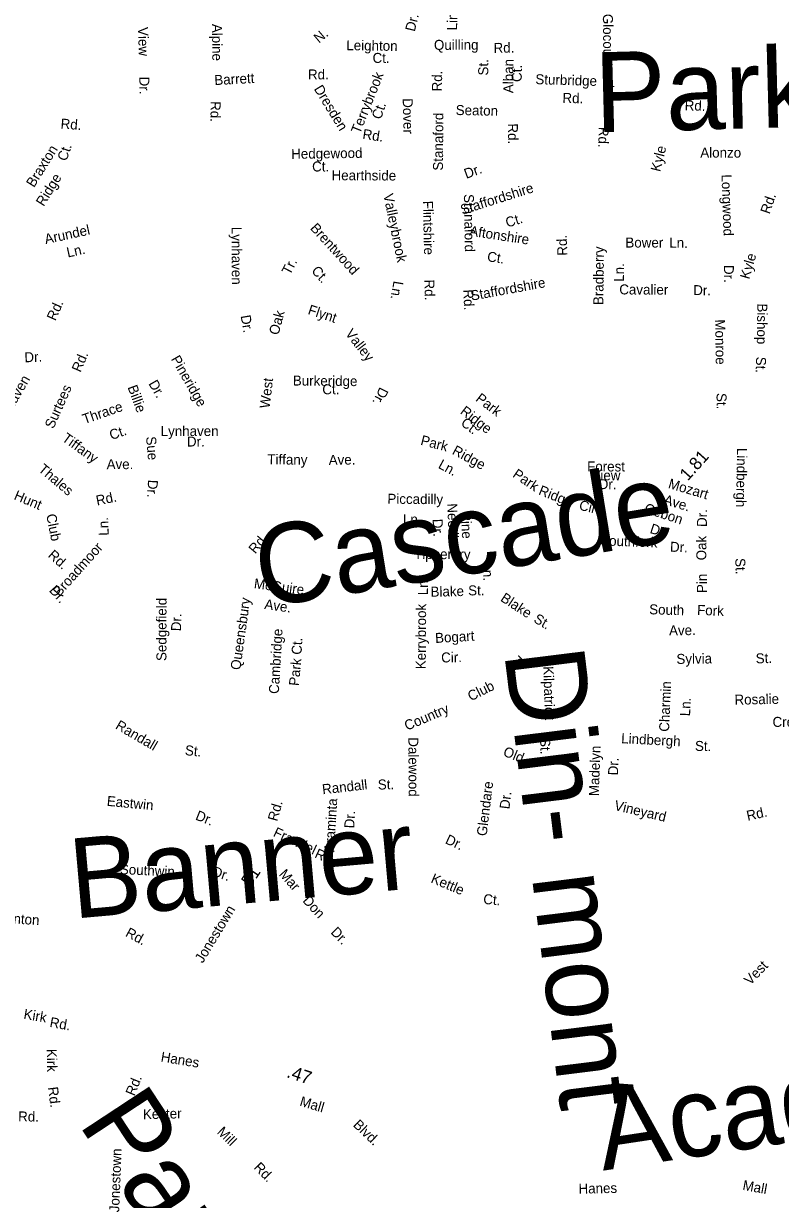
# Model space of a CAD drawing. Extents: x 1553981 to 1780076, y 812965 to 996873.
# Drawn here: x 1629823 to 1630723, y 846894 to 848292 of the extents above; entities that cross this region are included whole.
import ezdxf

# ---------------------------------------------------------------- set-up
doc = ezdxf.new("R2010")
doc.units = 0
for name, color, linetype in [('Exist Road Non-System Type 51 Label', 7, 'Continuous'), ('Exist Road Secondary Mileage Hundredths English Label', 7, 'Continuous'), ('Map Preparation Border Antique Large Shape', 7, 'Continuous')]:
    doc.layers.add(name, color=color, linetype=linetype)

msp = doc.modelspace()

# ---------------------------------------------------------------- texts
at = {"layer": 'Exist Road Non-System Type 51 Label'}
for s, height, rotation, p in [('Limerick', 11.88, 88.9833, (1630338.8, 848284.2)), ('Alpine', 11.87, 270.499, (1630047.3, 848292)), ('Dr.', 11.87, 76.2693, (1630288.4, 848282.2)), ('Glocoustershire', 11.875, 270.6537, (1630512.2, 848303.9)), ('View', 11.88, 271.7259, (1629959.3, 848288.1)), ('N.', 11.88, 40.0931, (1630174.5, 848268.5)), ('Leighton', 11.88, 359.0871, (1630207, 848260.8)), ('Quilling', 11.88, 0.1823, (1630311.3, 848261.1)), ('Rd.', 11.88, 1.0696, (1630382.3, 848257.5)), ('Park', 95, 1.483, (1630503.4, 848163.1)), ('Ct.', 11.88, 0.0766, (1630238.3, 848245.6)), ('Alban', 11.88, 89.4764, (1630405.6, 848209.6)), ('Rd.', 11.87, 0.4481, (1630161.5, 848225.9)), ('St.', 11.88, 89.4764, (1630375.8, 848230.6)), ('Ct.', 11.88, 89.4764, (1630415.7, 848222.9)), ('Dr.', 11.88, 270.8763, (1629960.8, 848229.2)), ('Barrett', 11.87, 3.1325, (1630050.4, 848219.2)), ('Terrybrook', 11.88, 68.2489, (1630223.2, 848160.5)), ('Rd.', 11.88, 88.9082, (1630320.7, 848211.6)), ('Sturbridge', 11.88, 358.2977, (1630431.8, 848220.4)), ('Dresden', 11.87, 301.5115, (1630168.1, 848214.8)), ('Rd.', 11.88, 358.2977, (1630464, 848198.2)), ('Rd.', 11.88, 269.3839, (1630045.7, 848200.2)), ('Ct.', 11.88, 71.1883, (1630248.1, 848177.6)), ('Dover', 11.87, 271.3986, (1630274.1, 848203.5)), ('Seaton', 11.88, 358.9467, (1630337.1, 848183.7)), ('Rd.', 11.88, 358.2611, (1630609.4, 848189.3)), ('Rd.', 11.88, 355.5499, (1629866.9, 848167.7)), ('Stanaford', 11.88, 89.5624, (1630322, 848117.5)), ('Rd.', 11.88, 351.5417, (1630225.8, 848155.4)), ('Rd.', 11.88, 270.7191, (1630399.2, 848173.6)), ('Rd.', 11.88, 268.5643, (1630507.3, 848169.7)), ('Braxton', 11.88, 58.1444, (1629835.5, 848096.7)), ('Ct.', 11.87, 71.1527, (1629874.2, 848128.1)), ('Hedgewood', 11.87, 0.8334, (1630141.6, 848131.5)), ('Kyle', 11.88, 75.8429, (1630580.3, 848115.5)), ('Alonzo', 11.88, 359.8902, (1630628.1, 848133.1)), ('Ct.', 11.88, 0.1772, (1630166.4, 848116.5)), ('Ridge', 11.88, 58.1444, (1629847.1, 848074.2)), ('Hearthside', 11.88, 359.6775, (1630189.5, 848106.2)), ('Dr.', 11.88, 20.0073, (1630349.7, 848107.7)), ('Longwood', 11.87, 271.9797, (1630653.3, 848112.9)), ('Staffordshire', 11.875, 17.5618, (1630345, 848065)), ('Valleybrook', 11.875, 281.6697, (1630251, 848088.9)), ('Stanaford', 11.88, 271.0006, (1630346.9, 848089.6)), ('Rd.', 11.87, 70.917, (1630710.4, 848065.2)), ('Flintshire', 11.88, 271.0767, (1630298.3, 848081.6)), ('Arundel', 11.88, 12.2671, (1629849.5, 848030.1)), ('Brentwood', 11.87, 312.3643, (1630163.4, 848048.6)), ('Ct.', 11.87, 17.5618, (1630398.6, 848049.7)), ('Lynhaven', 11.88, 270.1703, (1630070.7, 848050.8)), ('Aftonshire', 11.88, 351.3397, (1630352.9, 848040.3)), ('Rd.', 11.88, 92.0297, (1630470.1, 848016.6)), ('Ln.', 11.88, 12.2671, (1629875.8, 848014.2)), ('Bradberry', 11.88, 89.3021, (1630512.7, 847957.6)), ('Bower', 11.88, 359.9965, (1630539, 848026.1)), ('Ln.', 11.88, 358.9804, (1630591.1, 848026.1)), ('Ct.', 11.88, 351.3397, (1630374, 848009.9)), ('Kyle', 11.88, 73.744, (1630686.3, 847987.7)), ('Tr.', 11.88, 62.409, (1630140.1, 847992.6)), ('Ct.', 11.87, 312.3643, (1630164.8, 847997.8)), ('Ln.', 11.88, 89.3021, (1630537.2, 847985.3)), ('Dr.', 11.87, 270.7098, (1630656.1, 848005.3)), ('Ln.', 11.88, 260.2682, (1630263.4, 847987)), ('Rd.', 11.88, 271.7029, (1630299.8, 847987.9)), ('Staffordshire', 11.875, 10.3523, (1630356.1, 847962.9)), ('Rd.', 11.87, 272.9593, (1630346.1, 847976)), ('Cavalier', 11.88, 359.6481, (1630531.7, 847970.4)), ('Dr.', 11.88, 358.9235, (1630619.6, 847969.6)), ('Rd.', 11.88, 66.0206, (1629861, 847938.2)), ('Flynt', 11.88, 341.6218, (1630160.5, 847947.2)), ('Bishop', 11.88, 269.2178, (1630696, 847959.7)), ('Dr.', 11.88, 279.6459, (1630081.3, 847944.9)), ('Oak', 11.87, 74.7797, (1630126.2, 847921.3)), ('Valley', 11.88, 307.9439, (1630205.2, 847923.7)), ('Monroe', 11.88, 270.9147, (1630645.7, 847940.6)), ('Dr.', 11.88, 2.4675, (1629824.4, 847889.6)), ('Rd.', 11.88, 66.7502, (1629890.8, 847877)), ('Pineridge', 11.88, 299.8625, (1629998.1, 847893.6)), ('St.', 11.88, 267.9764, (1630694.6, 847896.5)), ('Haven', 11.88, 60.1838, (1629808.5, 847830.1)), ('Burkeridge', 11.88, 359.442, (1630143.4, 847862.1)), ('Surtees', 11.87, 66.031, (1629858.6, 847809.8)), ('Billie', 11.88, 290.209, (1629946.7, 847860.1)), ('Dr.', 11.88, 299.8625, (1629971.4, 847864.4)), ('West', 11.87, 83.1983, (1630115.8, 847834.4)), ('Ct.', 11.87, 0.7833, (1630178.6, 847851.5)), ('Dr.', 11.87, 242.9648, (1630247.2, 847861)), ('Park', 11.88, 322.3364, (1630360, 847844.6)), ('St.', 11.88, 270.4708, (1630647.4, 847853.1)), ('Thrace', 11.88, 19.2454, (1629895.6, 847816)), ('Ridge', 11.88, 322.3364, (1630341.6, 847829.4)), ('Ct.', 11.88, 322.3364, (1630342.3, 847815.7)), ('Tiffany', 11.88, 324.0457, (1629867.9, 847797.1)), ('Ct.', 11.88, 19.2454, (1629927.7, 847797.1)), ('Lynhaven', 11.87, 0.1327, (1629986.3, 847801.9)), ('Park', 11.87, 345.4254, (1630294.6, 847791.8)), ('Sue', 11.87, 275.2103, (1629968.8, 847801)), ('Dr.', 11.88, 0.153, (1630017.5, 847789.5)), ('Ridge', 11.88, 331.6695, (1630332, 847781.1)), ('Ave.', 11.87, 0.0774, (1629922, 847762.6)), ('Tiffany', 11.88, 359.3072, (1630113.1, 847768.4)), ('Ave.', 11.88, 0.9843, (1630186.2, 847767.6)), ('Ln.', 11.88, 331.6695, (1630315.4, 847764.5)), ('Lindbergh', 11.88, 268.9663, (1630671.9, 847788)), ('Thales', 11.88, 319.7806, (1629839.8, 847761)), ('Cascade', 95, 9.2515, (1630106.7, 847597.6)), ('Park', 11.88, 325.6349, (1630404, 847754.1)), ('Dr.', 11.88, 267.0859, (1629971.2, 847750.2)), ('Mozart', 11.88, 343.4588, (1630589.1, 847740.4)), ('Hunt', 11.88, 337.1458, (1629810.8, 847727)), ('Rd.', 11.87, 11.5871, (1629910.6, 847719.3)), ('Piccadilly', 11.88, 359.4753, (1630255.9, 847721.5)), ('Ridge', 11.88, 338.2363, (1630434.8, 847732.8)), ('Needle', 11.87, 272.5367, (1630327, 847721.7)), ('Cir.', 11.87, 346.0096, (1630483.1, 847714.6)), ('Cebon', 11.88, 341.6974, (1630560.5, 847711.3)), ('Ave.', 11.87, 343.1067, (1630583.6, 847721.4)), ('Club', 11.87, 281.1543, (1629850, 847708.3)), ('Ln.', 11.88, 92.0309, (1629924.5, 847683.7)), ('Ln.', 11.88, 359.4753, (1630274.4, 847697.2)), ('Pine', 11.87, 272.5367, (1630343.4, 847711.4)), ('Dr.', 11.88, 88.954, (1630635.9, 847693.8)), ('Dr.', 11.87, 272.5367, (1630309.7, 847703.3)), ('Dr.', 11.88, 342.1193, (1630567.3, 847687)), ('Rd.', 11.88, 50.0677, (1630098.8, 847661.1)), ('Southfork', 11.88, 357.7469, (1630508.9, 847672.1)), ('Dr.', 11.88, 357.7469, (1630591.9, 847664.5)), ('Oak', 11.87, 89.5236, (1630635.2, 847654.2)), ('Rd.', 11.88, 318.2355, (1629851.3, 847659)), ('Broadmoor', 11.87, 48.1792, (1629865.9, 847610.4)), ('Tipperary', 11.88, 359.6292, (1630287.7, 847655.9)), ('Ln.', 11.88, 272.2807, (1630369.3, 847651.6)), ('St.', 11.87, 271.5702, (1630669.7, 847656.7)), ('Pin', 11.88, 89.9075, (1630635.9, 847615.3)), ('McGuire', 11.87, 352.4705, (1630096.7, 847621.1)), ('Ln.', 11.88, 89.5938, (1630304.1, 847612.7)), ('Blake', 11.88, 1.3101, (1630307.4, 847610.9)), ('St.', 11.88, 0.3251, (1630352, 847612.5)), ('Sedgefield', 11.88, 89.9239, (1629993.1, 847534.5)), ('Queensbury', 11.88, 81.9301, (1630080.9, 847523.3)), ('Ave.', 11.88, 351.7898, (1630109.1, 847596.5)), ('Blake', 11.88, 326.8685, (1630389.5, 847606.6)), ('Kerrybrook', 11.88, 89.5938, (1630301.5, 847524.7)), ('South', 11.88, 358.3786, (1630567.2, 847590.1)), ('Fork', 11.88, 357.7273, (1630624.1, 847589.4)), ('Dr.', 11.87, 88.2261, (1630010.4, 847569.8)), ('St.', 11.88, 329.5993, (1630428.9, 847581.4)), ('Cambridge', 11.87, 86.6252, (1630126.7, 847495.1)), ('Bogart', 11.87, 3.4011, (1630313, 847555.9)), ('Ave.', 11.87, 0.9535, (1630591, 847564.9)), ('Ct.', 11.87, 86.6252, (1630153.7, 847541.7)), ('Park', 11.88, 84.3219, (1630150.5, 847504.5)), ('Cir.', 11.87, 1.2399, (1630320, 847532.7)), ('Din- mont', 95, 277.0614, (1630394.7, 847544.7)), ('Sylvia', 11.88, 0.8912, (1630599.8, 847531)), ('St.', 11.88, 1.8503, (1630694.2, 847531.6)), ('Kilpatrick', 11.88, 271.7241, (1630441.4, 847528.2)), ('Charmin', 11.88, 87.5706, (1630590.9, 847450.2)), ('Rosalie', 11.88, 1.1998, (1630668.9, 847482.5)), ('Ln.', 11.88, 87.5706, (1630615.9, 847468.7)), ('Creekway', 11.88, 359.6956, (1630714, 847456.2)), ('Randall', 11.88, 329.6498, (1629931.5, 847454.7)), ('Dalewood', 11.88, 270.2651, (1630280.9, 847443.8)), ('St.', 11.88, 271.7241, (1630437.5, 847442.8)), ('Lindbergh', 11.88, 357.0311, (1630533.8, 847436.8)), ('St.', 11.87, 358.9359, (1630621.7, 847427.7)), ('St.', 11.88, 354.3405, (1630014.7, 847422.7)), ('Old', 11.88, 337.7443, (1630392.6, 847422.4)), ('Madelyn', 11.87, 88.0177, (1630507.4, 847373.7)), ('Dr.', 11.87, 88.0177, (1630530.2, 847398.4)), ('Randall', 11.88, 6.4813, (1630179, 847376)), ('St.', 11.88, 1.6704, (1630244.7, 847381.6)), ('Glendare', 11.87, 83.0174, (1630373.9, 847325.9)), ('Eastwin', 11.87, 354.4605, (1629921.8, 847362.4)), ('Araminta', 11.88, 86.6157, (1630192.6, 847307.4)), ('Dr.', 11.87, 83.0174, (1630401, 847357.9)), ('Vineyard', 11.88, 346.8119, (1630525, 847357.5)), ('Dr.', 11.88, 338.1701, (1630026.7, 847346.3)), ('Dr.', 11.88, 86.6157, (1630216.4, 847335.3)), ('Rd.', 11.87, 12.4134, (1630684.5, 847344.5)), ('Banner', 95, 5.0729, (1629882.2, 847228.1)), ('Frandel', 11.88, 335.0196, (1630119.2, 847326.7)), ('Dr.', 11.87, 335.1849, (1630323.8, 847318.1)), ('Rd.', 11.87, 335.4212, (1630168.5, 847301.3)), ('Southwin', 11.88, 357.2807, (1629937.5, 847281.2)), ('Dr.', 11.87, 341.5579, (1630046.6, 847279.4)), ('Mar', 11.88, 311.7385, (1630126.3, 847280.5)), ('Kettle', 11.88, 337.2409, (1630306.7, 847271.5)), ('Ct.', 11.88, 354.8771, (1630369.6, 847245.8)), ('Don', 11.88, 312.4256, (1630154.4, 847249)), ('Benton', 11.87, 356.2648, (1629791.5, 847223.7)), ('Rd.', 11.88, 331.483, (1629943.4, 847207.9)), ('Dr.', 11.88, 313.9798, (1630187.7, 847211.4)), ('Vest', 11.88, 45.9685, (1630687.4, 847148.4)), ('Kirk', 11.88, 350.5893, (1629822.6, 847109.2)), ('Rd.', 11.88, 349.643, (1629853.6, 847099.6)), ('Kirk', 11.88, 270.9893, (1629850.7, 847073.3)), ('Acadia', 95, 8.5694, (1630512.3, 846928.5)), ('Rd.', 11.88, 67.8479, (1629955, 847016.6)), ('Rd.', 11.88, 277.0013, (1629852.2, 847027.6)), ('Park', 95, 303.3432, (1629887.4, 846985)), ('Rd.', 11.88, 359.5941, (1629816.7, 846987.1)), ('Kester', 11.88, 1.3657, (1629965.3, 846989.7)), ('Mill', 11.88, 315.4151, (1630052.5, 846973.6)), ('Jonestown', 11.87, 87.8153, (1629936.9, 846878.9)), ('Rd.', 11.88, 314.3546, (1630096.3, 846931.6))]:
    msp.add_text(s, height=height, rotation=rotation, dxfattribs=at).set_placement(p)
for s, p in [('Forest', (1630493.5, 847759.9)), ('View', (1630498.7, 847749.3)), ('Dr.', (1630507.3, 847738.8))]:
    msp.add_text(s, height=11.88, dxfattribs=at).set_placement(p)
at = {"layer": 'Exist Road Secondary Mileage Hundredths English Label'}
for s, height, rotation, p in [('1.81', 15, 48.0839, (1630613.2, 847747.9)), ('.51', 15, 55.6768, (1630090.1, 847260.7)), ('.47', 15.62, 341.4043, (1630135.1, 847040))]:
    msp.add_text(s, height=height, rotation=rotation, dxfattribs=at).set_placement(p)
at = {"layer": 'Map Preparation Border Antique Large Shape'}
for s, height, rotation, p in [('Dr.', 11.88, 311.8988, (1629852.9, 847618)), ('Rd.', 11.88, 43.4757, (1630406.7, 847519.2)), ('Club', 11.88, 26.4714, (1630355.1, 847486.5)), ('Country', 11.88, 23.1711, (1630279.2, 847451.5)), ('Rd.', 11.88, 74.1788, (1630124.8, 847343.2)), ('Jonestown', 11.88, 58.8065, (1630036.2, 847174.5)), ('Hanes', 11.87, 350.5577, (1629985.8, 847058.4)), ('Mall', 11.88, 343.5133, (1630150.8, 847005.9)), ('Blvd.', 11.88, 316.3794, (1630214.3, 846982)), ('Hanes', 11.87, 1.1954, (1630483.4, 846901.2)), ('Mall', 11.88, 349.7036, (1630677.8, 846905.8))]:
    msp.add_text(s, height=height, rotation=rotation, dxfattribs=at).set_placement(p)

doc.saveas('drawing.dxf')
